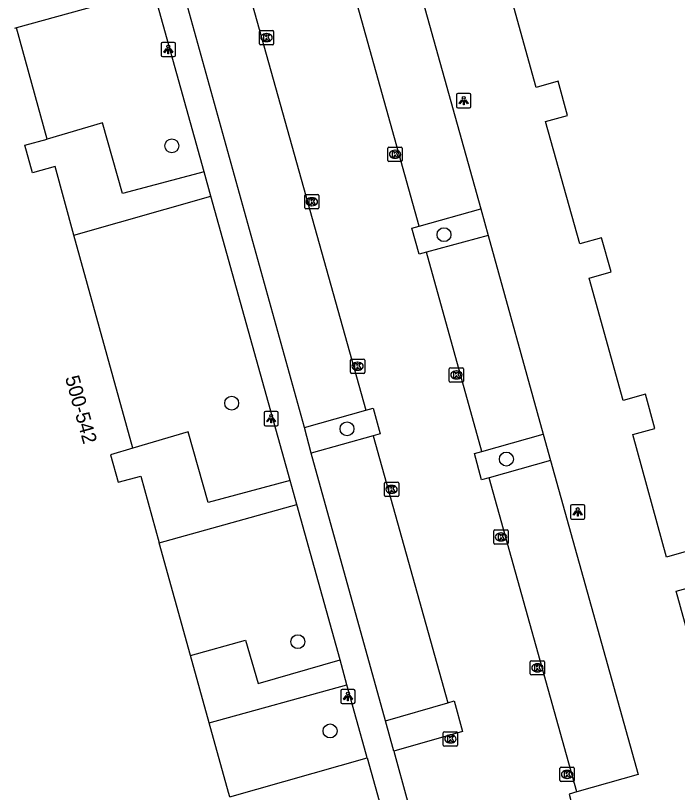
# Model space of a CAD drawing. Extents: x 159053 to 160041, y 380450 to 381422.
# Drawn here: x 159139.9 to 159186.3, y 381033.3 to 381087.8 of the extents above; entities that cross this region are included whole.
import ezdxf

# ---------------------------------------------------------------- set-up
doc = ezdxf.new("R2010")
doc.units = 0
for name, color, linetype in [('IMGEO_Boom', 7, 'Continuous'), ('IMGEO_Groenvoorziening', 7, 'Continuous'), ('IMGEO_Kolk', 7, 'Continuous'), ('IMGEO_Lichtpunt', 7, 'Continuous'), ('IMGEO_Pand', 7, 'Continuous'), ('IMGEO_Pand_nummerreeks', 7, 'Continuous'), ('IMGEO_Parkeervlak_open', 7, 'Continuous'), ('IMGEO_Rijbaan_lokaal_open', 7, 'Continuous'), ('IMGEO_Voetpad_gesloten', 7, 'Continuous'), ('IMGEO_Voetpad_open', 7, 'Continuous')]:
    doc.layers.add(name, color=color, linetype=linetype)

msp = doc.modelspace()

# ---------------------------------------------------------------- linework, layer by layer
at = {"layer": 'IMGEO_Boom'}
for centre in [(159150.869, 381078.652), (159169.948, 381072.418), (159155.064, 381060.599), (159163.149, 381058.799), (159174.321, 381056.682), (159159.698, 381043.874), (159161.961, 381037.613)]:
    msp.add_circle(centre, 0.489, dxfattribs=at)
at = {"layer": 'IMGEO_Groenvoorziening'}
for points in [[(159172.519, 381074.229), (159173.038, 381072.369)], [(159176.899, 381058.42), (159177.421, 381056.57)]]:
    msp.add_lwpolyline(points, dxfattribs=at)
at = {"layer": 'IMGEO_Kolk'}
for p, q in [((159157.005, 381085.812), (159157.005, 381086.664)), ((159157.08, 381086.738), (159157.932, 381086.738)), ((159157.493, 381086.518), (159157.518, 381086.518)), ((159158.006, 381086.664), (159158.006, 381085.812)), ((159157.516, 381085.958), (159157.491, 381085.958)), ((159157.932, 381085.738), (159157.08, 381085.738)), ((159166.016, 381077.628), (159166.016, 381078.48)), ((159166.091, 381078.554), (159166.943, 381078.554)), ((159166.504, 381078.334), (159166.529, 381078.334)), ((159167.017, 381078.48), (159167.017, 381077.628)), ((159166.527, 381077.774), (159166.502, 381077.774)), ((159166.943, 381077.554), (159166.091, 381077.554)), ((159160.181, 381074.302), (159160.181, 381075.154)), ((159160.256, 381075.228), (159161.108, 381075.228)), ((159160.669, 381075.008), (159160.694, 381075.008)), ((159161.182, 381075.154), (159161.182, 381074.302)), ((159160.692, 381074.448), (159160.667, 381074.448)), ((159161.108, 381074.228), (159160.256, 381074.228)), ((159163.387, 381062.767), (159163.387, 381063.619)), ((159163.462, 381063.693), (159164.314, 381063.693)), ((159163.875, 381063.473), (159163.9, 381063.473)), ((159164.388, 381063.619), (159164.388, 381062.767)), ((159163.898, 381062.913), (159163.873, 381062.913)), ((159170.318, 381062.154), (159170.318, 381063.006)), ((159170.393, 381063.08), (159171.245, 381063.08)), ((159171.319, 381063.006), (159171.319, 381062.154)), ((159164.314, 381062.693), (159163.462, 381062.693)), ((159170.806, 381062.86), (159170.831, 381062.86)), ((159171.245, 381062.08), (159170.393, 381062.08)), ((159170.829, 381062.3), (159170.804, 381062.3)), ((159165.77, 381054.132), (159165.77, 381054.984)), ((159165.845, 381055.058), (159166.697, 381055.058)), ((159166.258, 381054.838), (159166.283, 381054.838)), ((159166.771, 381054.984), (159166.771, 381054.132)), ((159166.281, 381054.278), (159166.256, 381054.278)), ((159166.697, 381054.058), (159165.845, 381054.058)), ((159173.442, 381050.794), (159173.442, 381051.646)), ((159173.517, 381051.72), (159174.369, 381051.72)), ((159173.93, 381051.5), (159173.955, 381051.5)), ((159174.443, 381051.646), (159174.443, 381050.794)), ((159173.953, 381050.94), (159173.928, 381050.94)), ((159174.369, 381050.72), (159173.517, 381050.72)), ((159175.998, 381041.614), (159175.998, 381042.466)), ((159176.073, 381042.54), (159176.925, 381042.54)), ((159176.486, 381042.32), (159176.511, 381042.32)), ((159176.999, 381042.466), (159176.999, 381041.614)), ((159176.509, 381041.76), (159176.484, 381041.76)), ((159176.925, 381041.54), (159176.073, 381041.54)), ((159169.898, 381036.625), (159169.898, 381037.477)), ((159169.973, 381037.551), (159170.825, 381037.551)), ((159170.386, 381037.331), (159170.411, 381037.331)), ((159170.899, 381037.477), (159170.899, 381036.625)), ((159170.409, 381036.771), (159170.384, 381036.771)), ((159170.825, 381036.551), (159169.973, 381036.551)), ((159178.08, 381034.142), (159178.08, 381034.994)), ((159178.155, 381035.068), (159179.007, 381035.068)), ((159178.568, 381034.848), (159178.593, 381034.848)), ((159179.081, 381034.994), (159179.081, 381034.142)), ((159179.007, 381034.068), (159178.155, 381034.068)), ((159178.591, 381034.288), (159178.566, 381034.288))]:
    msp.add_line(p, q, dxfattribs=at)
for points in [[(159157.005, 381085.812), (159157.005, 381086.664)], [(159157.08, 381086.738), (159157.932, 381086.738)], [(159157.326, 381086.438), (159157.449, 381086.438), (159157.449, 381086.287), (159157.579, 381086.438), (159157.743, 381086.438), (159157.597, 381086.287), (159157.75, 381086.038), (159157.598, 381086.038), (159157.513, 381086.202), (159157.449, 381086.135), (159157.449, 381086.038), (159157.326, 381086.038), (159157.326, 381086.438)], [(159158.006, 381086.664), (159158.006, 381085.812)], [(159157.932, 381085.738), (159157.08, 381085.738)], [(159166.016, 381077.628), (159166.016, 381078.48)], [(159166.091, 381078.554), (159166.943, 381078.554)], [(159166.337, 381078.254), (159166.46, 381078.254), (159166.46, 381078.103), (159166.59, 381078.254), (159166.754, 381078.254), (159166.608, 381078.103), (159166.761, 381077.854), (159166.609, 381077.854), (159166.524, 381078.018), (159166.46, 381077.951), (159166.46, 381077.854), (159166.337, 381077.854), (159166.337, 381078.254)], [(159167.017, 381078.48), (159167.017, 381077.628)], [(159166.943, 381077.554), (159166.091, 381077.554)], [(159160.181, 381074.302), (159160.181, 381075.154)], [(159160.256, 381075.228), (159161.108, 381075.228)], [(159160.502, 381074.928), (159160.625, 381074.928), (159160.625, 381074.777), (159160.755, 381074.928), (159160.919, 381074.928), (159160.773, 381074.777), (159160.926, 381074.528), (159160.774, 381074.528), (159160.689, 381074.692), (159160.625, 381074.625), (159160.625, 381074.528), (159160.502, 381074.528), (159160.502, 381074.928)], [(159161.182, 381075.154), (159161.182, 381074.302)], [(159161.108, 381074.228), (159160.256, 381074.228)], [(159163.387, 381062.767), (159163.387, 381063.619)], [(159163.462, 381063.693), (159164.314, 381063.693)], [(159164.388, 381063.619), (159164.388, 381062.767)], [(159163.708, 381063.393), (159163.831, 381063.393), (159163.831, 381063.242), (159163.961, 381063.393), (159164.125, 381063.393), (159163.979, 381063.242), (159164.132, 381062.993), (159163.98, 381062.993), (159163.895, 381063.157), (159163.831, 381063.09), (159163.831, 381062.993), (159163.708, 381062.993), (159163.708, 381063.393)], [(159170.318, 381062.154), (159170.318, 381063.006)], [(159170.393, 381063.08), (159171.245, 381063.08)], [(159171.319, 381063.006), (159171.319, 381062.154)], [(159164.314, 381062.693), (159163.462, 381062.693)], [(159170.639, 381062.78), (159170.762, 381062.78), (159170.762, 381062.629), (159170.892, 381062.78), (159171.056, 381062.78), (159170.91, 381062.629), (159171.063, 381062.38), (159170.911, 381062.38), (159170.826, 381062.544), (159170.762, 381062.477), (159170.762, 381062.38), (159170.639, 381062.38), (159170.639, 381062.78)], [(159171.245, 381062.08), (159170.393, 381062.08)], [(159165.77, 381054.132), (159165.77, 381054.984)], [(159165.845, 381055.058), (159166.697, 381055.058)], [(159166.091, 381054.758), (159166.214, 381054.758), (159166.214, 381054.607), (159166.344, 381054.758), (159166.508, 381054.758), (159166.362, 381054.607), (159166.515, 381054.358), (159166.363, 381054.358), (159166.278, 381054.522), (159166.214, 381054.455), (159166.214, 381054.358), (159166.091, 381054.358), (159166.091, 381054.758)], [(159166.771, 381054.984), (159166.771, 381054.132)], [(159166.697, 381054.058), (159165.845, 381054.058)], [(159173.442, 381050.794), (159173.442, 381051.646)], [(159173.517, 381051.72), (159174.369, 381051.72)], [(159174.443, 381051.646), (159174.443, 381050.794)], [(159173.763, 381051.42), (159173.886, 381051.42), (159173.886, 381051.269), (159174.016, 381051.42), (159174.18, 381051.42), (159174.034, 381051.269), (159174.187, 381051.02), (159174.035, 381051.02), (159173.95, 381051.184), (159173.886, 381051.117), (159173.886, 381051.02), (159173.763, 381051.02), (159173.763, 381051.42)], [(159174.369, 381050.72), (159173.517, 381050.72)], [(159175.998, 381041.614), (159175.998, 381042.466)], [(159176.073, 381042.54), (159176.925, 381042.54)], [(159176.319, 381042.24), (159176.442, 381042.24), (159176.442, 381042.089), (159176.572, 381042.24), (159176.736, 381042.24), (159176.59, 381042.089), (159176.743, 381041.84), (159176.591, 381041.84), (159176.506, 381042.004), (159176.442, 381041.937), (159176.442, 381041.84), (159176.319, 381041.84), (159176.319, 381042.24)], [(159176.999, 381042.466), (159176.999, 381041.614)], [(159176.925, 381041.54), (159176.073, 381041.54)], [(159169.898, 381036.625), (159169.898, 381037.477)], [(159169.973, 381037.551), (159170.825, 381037.551)], [(159170.899, 381037.477), (159170.899, 381036.625)], [(159170.219, 381037.251), (159170.342, 381037.251), (159170.342, 381037.1), (159170.472, 381037.251), (159170.636, 381037.251), (159170.49, 381037.1), (159170.643, 381036.851), (159170.491, 381036.851), (159170.406, 381037.015), (159170.342, 381036.948), (159170.342, 381036.851), (159170.219, 381036.851), (159170.219, 381037.251)], [(159170.825, 381036.551), (159169.973, 381036.551)], [(159178.08, 381034.142), (159178.08, 381034.994)], [(159178.155, 381035.068), (159179.007, 381035.068)], [(159178.401, 381034.768), (159178.524, 381034.768), (159178.524, 381034.617), (159178.654, 381034.768), (159178.818, 381034.768), (159178.672, 381034.617), (159178.825, 381034.368), (159178.673, 381034.368), (159178.588, 381034.532), (159178.524, 381034.465), (159178.524, 381034.368), (159178.401, 381034.368), (159178.401, 381034.768)], [(159179.081, 381034.994), (159179.081, 381034.142)], [(159179.007, 381034.068), (159178.155, 381034.068)]]:
    msp.add_lwpolyline(points, dxfattribs=at)
for centre, start, end in [((159157.082, 381086.662), 91.552, 178.448), ((159157.082, 381086.662), 91.552, 178.448), ((159157.93, 381086.662), 1.552, 88.448), ((159157.93, 381086.662), 1.552, 88.448), ((159157.082, 381085.814), 181.552, 268.448), ((159157.082, 381085.814), 181.552, 268.448), ((159157.93, 381085.814), 271.552, 358.448), ((159157.93, 381085.814), 271.552, 358.448), ((159166.093, 381078.478), 91.552, 178.448), ((159166.093, 381078.478), 91.552, 178.448), ((159166.941, 381078.478), 1.552, 88.448), ((159166.941, 381078.478), 1.552, 88.448), ((159166.093, 381077.63), 181.552, 268.448), ((159166.093, 381077.63), 181.552, 268.448), ((159166.941, 381077.63), 271.552, 358.448), ((159166.941, 381077.63), 271.552, 358.448), ((159160.258, 381075.152), 91.552, 178.448), ((159160.258, 381075.152), 91.552, 178.448), ((159161.106, 381075.152), 1.552, 88.448), ((159161.106, 381075.152), 1.552, 88.448), ((159160.258, 381074.304), 181.552, 268.448), ((159160.258, 381074.304), 181.552, 268.448), ((159161.106, 381074.304), 271.552, 358.448), ((159161.106, 381074.304), 271.552, 358.448), ((159163.464, 381063.617), 91.552, 178.448), ((159163.464, 381063.617), 91.552, 178.448), ((159164.312, 381063.617), 1.552, 88.448), ((159164.312, 381063.617), 1.552, 88.448), ((159170.395, 381063.004), 91.552, 178.448), ((159170.395, 381063.004), 91.552, 178.448), ((159171.243, 381063.004), 1.552, 88.448), ((159171.243, 381063.004), 1.552, 88.448), ((159163.464, 381062.769), 181.552, 268.448), ((159163.464, 381062.769), 181.552, 268.448), ((159164.312, 381062.769), 271.552, 358.448), ((159164.312, 381062.769), 271.552, 358.448), ((159170.395, 381062.156), 181.552, 268.448), ((159170.395, 381062.156), 181.552, 268.448), ((159171.243, 381062.156), 271.552, 358.448), ((159171.243, 381062.156), 271.552, 358.448), ((159165.847, 381054.982), 91.552, 178.448), ((159165.847, 381054.982), 91.552, 178.448), ((159166.695, 381054.982), 1.552, 88.448), ((159166.695, 381054.982), 1.552, 88.448), ((159165.847, 381054.134), 181.552, 268.448), ((159165.847, 381054.134), 181.552, 268.448), ((159166.695, 381054.134), 271.552, 358.448), ((159166.695, 381054.134), 271.552, 358.448), ((159173.519, 381051.644), 91.552, 178.448), ((159173.519, 381051.644), 91.552, 178.448), ((159174.367, 381051.644), 1.552, 88.448), ((159174.367, 381051.644), 1.552, 88.448), ((159173.519, 381050.796), 181.552, 268.448), ((159173.519, 381050.796), 181.552, 268.448), ((159174.367, 381050.796), 271.552, 358.448), ((159174.367, 381050.796), 271.552, 358.448), ((159176.075, 381042.464), 91.552, 178.448), ((159176.075, 381042.464), 91.552, 178.448), ((159176.923, 381042.464), 1.552, 88.448), ((159176.923, 381042.464), 1.552, 88.448), ((159176.075, 381041.616), 181.552, 268.448), ((159176.075, 381041.616), 181.552, 268.448), ((159176.923, 381041.616), 271.552, 358.448), ((159176.923, 381041.616), 271.552, 358.448), ((159169.975, 381037.475), 91.552, 178.448), ((159169.975, 381037.475), 91.552, 178.448), ((159170.823, 381037.475), 1.552, 88.448), ((159170.823, 381037.475), 1.552, 88.448), ((159169.975, 381036.627), 181.552, 268.448), ((159169.975, 381036.627), 181.552, 268.448), ((159170.823, 381036.627), 271.552, 358.448), ((159170.823, 381036.627), 271.552, 358.448), ((159178.157, 381034.992), 91.552, 178.448), ((159178.157, 381034.992), 91.552, 178.448), ((159179.005, 381034.992), 1.552, 88.448), ((159179.005, 381034.992), 1.552, 88.448), ((159178.157, 381034.144), 181.552, 268.448), ((159178.157, 381034.144), 181.552, 268.448), ((159179.005, 381034.144), 271.552, 358.448), ((159179.005, 381034.144), 271.552, 358.448)]:
    msp.add_arc(centre, 0.0765, start, end, dxfattribs=at)
for centre, major_axis, ratio, start_param, end_param in [((159157.492, 381086.238), (-0.387, 0.002), 0.722429, 4.712389, 7.853982), ((159157.517, 381086.238), (-0.39, 0.002), 0.717154, 1.570796, 4.712389), ((159166.503, 381078.054), (-0.387, 0.002), 0.722429, 4.712389, 7.853982), ((159166.528, 381078.054), (-0.39, 0.002), 0.717154, 1.570796, 4.712389), ((159160.668, 381074.728), (-0.387, 0.002), 0.722429, 4.712389, 7.853982), ((159160.693, 381074.728), (-0.39, 0.002), 0.717154, 1.570796, 4.712389), ((159163.874, 381063.193), (-0.387, 0.002), 0.722429, 4.712389, 7.853982), ((159163.899, 381063.193), (-0.39, 0.002), 0.717154, 1.570796, 4.712389), ((159170.805, 381062.58), (-0.387, 0.002), 0.722429, 4.712389, 7.853982), ((159170.83, 381062.58), (-0.39, 0.002), 0.717154, 1.570796, 4.712389), ((159166.257, 381054.558), (-0.387, 0.002), 0.722429, 4.712389, 7.853982), ((159166.282, 381054.558), (-0.39, 0.002), 0.717154, 1.570796, 4.712389), ((159173.929, 381051.22), (-0.387, 0.002), 0.722429, 4.712389, 7.853982), ((159173.954, 381051.22), (-0.39, 0.002), 0.717154, 1.570796, 4.712389), ((159176.485, 381042.04), (-0.387, 0.002), 0.722429, 4.712389, 7.853982), ((159176.51, 381042.04), (-0.39, 0.002), 0.717154, 1.570796, 4.712389), ((159170.385, 381037.051), (-0.387, 0.002), 0.722429, 4.712389, 7.853982), ((159170.41, 381037.051), (-0.39, 0.002), 0.717154, 1.570796, 4.712389), ((159178.567, 381034.568), (-0.387, 0.002), 0.722429, 4.712389, 7.853982), ((159178.592, 381034.568), (-0.39, 0.002), 0.717154, 1.570796, 4.712389)]:
    msp.add_ellipse(centre, major_axis=major_axis, ratio=ratio, start_param=start_param, end_param=end_param, dxfattribs=at)
at = {"layer": 'IMGEO_Lichtpunt'}
for p, q in [((159150.123, 381085.806), (159150.123, 381084.999)), ((159150.123, 381085.806), (159150.123, 381084.999)), ((159151.025, 381085.901), (159150.217, 381085.901)), ((159151.025, 381085.901), (159150.217, 381085.901)), ((159151.119, 381084.999), (159151.119, 381085.806)), ((159151.119, 381084.999), (159151.119, 381085.806)), ((159150.217, 381084.905), (159151.025, 381084.905)), ((159150.217, 381084.905), (159151.025, 381084.905)), ((159170.83, 381082.219), (159170.83, 381081.412)), ((159170.83, 381082.219), (159170.83, 381081.412)), ((159171.732, 381082.314), (159170.924, 381082.314)), ((159171.732, 381082.314), (159170.924, 381082.314)), ((159171.826, 381081.412), (159171.826, 381082.219)), ((159171.826, 381081.412), (159171.826, 381082.219)), ((159170.924, 381081.318), (159171.732, 381081.318)), ((159170.924, 381081.318), (159171.732, 381081.318)), ((159157.332, 381059.918), (159157.332, 381059.111)), ((159157.332, 381059.918), (159157.332, 381059.111)), ((159158.234, 381060.013), (159157.426, 381060.013)), ((159158.234, 381060.013), (159157.426, 381060.013)), ((159158.328, 381059.111), (159158.328, 381059.918)), ((159158.328, 381059.111), (159158.328, 381059.918)), ((159157.426, 381059.017), (159158.234, 381059.017)), ((159157.426, 381059.017), (159158.234, 381059.017)), ((159178.822, 381053.377), (159178.822, 381052.57)), ((159178.822, 381053.377), (159178.822, 381052.57)), ((159179.724, 381053.472), (159178.916, 381053.472)), ((159179.724, 381053.472), (159178.916, 381053.472)), ((159179.818, 381052.57), (159179.818, 381053.377)), ((159179.818, 381052.57), (159179.818, 381053.377)), ((159178.916, 381052.476), (159179.724, 381052.476)), ((159178.916, 381052.476), (159179.724, 381052.476)), ((159162.714, 381040.433), (159162.714, 381039.626)), ((159162.714, 381040.433), (159162.714, 381039.626)), ((159163.616, 381040.528), (159162.808, 381040.528)), ((159163.616, 381040.528), (159162.808, 381040.528)), ((159163.71, 381039.626), (159163.71, 381040.433)), ((159163.71, 381039.626), (159163.71, 381040.433)), ((159162.808, 381039.532), (159163.616, 381039.532)), ((159162.808, 381039.532), (159163.616, 381039.532))]:
    msp.add_line(p, q, dxfattribs=at)
for points in [[(159150.497, 381085.47), (159150.536, 381085.442), (159150.348, 381085.18), (159150.31, 381085.207), (159150.497, 381085.47)], [(159150.599, 381085.422), (159150.646, 381085.422), (159150.646, 381085.1), (159150.599, 381085.1), (159150.599, 381085.422)], [(159150.709, 381085.442), (159150.747, 381085.469), (159150.934, 381085.207), (159150.895, 381085.179), (159150.709, 381085.442)], [(159171.204, 381081.883), (159171.243, 381081.855), (159171.055, 381081.593), (159171.017, 381081.62), (159171.204, 381081.883)], [(159171.306, 381081.835), (159171.353, 381081.835), (159171.353, 381081.513), (159171.306, 381081.513), (159171.306, 381081.835)], [(159171.416, 381081.855), (159171.454, 381081.882), (159171.641, 381081.62), (159171.602, 381081.592), (159171.416, 381081.855)], [(159157.706, 381059.582), (159157.745, 381059.554), (159157.557, 381059.292), (159157.519, 381059.319), (159157.706, 381059.582)], [(159157.808, 381059.534), (159157.855, 381059.534), (159157.855, 381059.212), (159157.808, 381059.212), (159157.808, 381059.534)], [(159157.918, 381059.554), (159157.956, 381059.581), (159158.143, 381059.319), (159158.104, 381059.291), (159157.918, 381059.554)], [(159179.196, 381053.041), (159179.235, 381053.013), (159179.047, 381052.751), (159179.009, 381052.778), (159179.196, 381053.041)], [(159179.298, 381052.993), (159179.345, 381052.993), (159179.345, 381052.671), (159179.298, 381052.671), (159179.298, 381052.993)], [(159179.408, 381053.013), (159179.446, 381053.04), (159179.633, 381052.778), (159179.594, 381052.75), (159179.408, 381053.013)], [(159163.088, 381040.097), (159163.127, 381040.069), (159162.939, 381039.807), (159162.901, 381039.834), (159163.088, 381040.097)], [(159163.19, 381040.049), (159163.237, 381040.049), (159163.237, 381039.727), (159163.19, 381039.727), (159163.19, 381040.049)], [(159163.3, 381040.069), (159163.338, 381040.096), (159163.525, 381039.834), (159163.486, 381039.806), (159163.3, 381040.069)]]:
    msp.add_lwpolyline(points, dxfattribs=at)
for centre in [(159150.622, 381085.604), (159171.329, 381082.017), (159157.831, 381059.716), (159179.321, 381053.175), (159163.213, 381040.231)]:
    msp.add_circle(centre, 0.0994, dxfattribs=at)
for centre, start, end in [((159150.217, 381085.806), 90, 180), ((159150.217, 381085.806), 90, 180), ((159151.025, 381085.806), 0, 90), ((159151.025, 381085.806), 0, 90), ((159150.217, 381084.999), 180, 270), ((159150.217, 381084.999), 180, 270), ((159151.025, 381084.999), 270, 0), ((159151.025, 381084.999), 270, 360), ((159170.924, 381082.219), 90, 180), ((159170.924, 381082.219), 90, 180), ((159171.732, 381082.219), 0, 90), ((159171.732, 381082.219), 0, 90), ((159170.924, 381081.412), 180, 270), ((159170.924, 381081.412), 180, 270), ((159171.732, 381081.412), 270, 0), ((159171.732, 381081.412), 270, 360), ((159157.426, 381059.918), 90, 180), ((159157.426, 381059.918), 90, 180), ((159158.234, 381059.918), 0, 90), ((159158.234, 381059.918), 0, 90), ((159157.426, 381059.111), 180, 270), ((159157.426, 381059.111), 180, 270), ((159158.234, 381059.111), 270, 0), ((159158.234, 381059.111), 270, 360), ((159178.916, 381053.377), 90, 180), ((159178.916, 381053.377), 90, 180), ((159179.724, 381053.377), 0, 90), ((159179.724, 381053.377), 0, 90), ((159178.916, 381052.57), 180, 270), ((159178.916, 381052.57), 180, 270), ((159179.724, 381052.57), 270, 0), ((159179.724, 381052.57), 270, 360), ((159162.808, 381040.433), 90, 180), ((159162.808, 381040.433), 90, 180), ((159163.616, 381040.433), 0, 90), ((159163.616, 381040.433), 0, 90), ((159162.808, 381039.626), 180, 270), ((159162.808, 381039.626), 180, 270), ((159163.616, 381039.626), 270, 0), ((159163.616, 381039.626), 270, 360)]:
    msp.add_arc(centre, 0.0946, start, end, dxfattribs=at)
at = {"layer": 'IMGEO_Pand'}
for points in [[(159187.097, 381050.238), (159185.544, 381049.811), (159183.181, 381058.404), (159184.723, 381058.828), (159184.063, 381061.229), (159182.506, 381060.797), (159180.117, 381069.376), (159181.658, 381069.805), (159180.99, 381072.204), (159179.466, 381071.767), (159177.073, 381080.353), (159178.614, 381080.783), (159177.945, 381083.181), (159176.416, 381082.74), (159174.02, 381091.342), (159175.562, 381091.771), (159174.893, 381094.17), (159173.309, 381093.759), (159170.046, 381105.756), (159171.59, 381106.176), (159170.936, 381108.579), (159169.373, 381108.128), (159167.908, 381113.433)], [(159139.979, 381086.918), (159139.845, 381086.881)], [(159142.14, 381079.12), (159139.979, 381086.918)], [(159144.008, 381072.388), (159142.679, 381077.188), (159141.099, 381076.75), (159140.56, 381078.697), (159142.14, 381079.12)], [(159148.142, 381057.451), (159144.008, 381072.388)], [(159148.142, 381057.451), (159146.575, 381056.989), (159147.114, 381055.053), (159148.694, 381055.492), (159149.992, 381050.809)], [(159152.182, 381042.911), (159149.992, 381050.809)], [(159187.736, 381041.922), (159186.214, 381047.413), (159187.756, 381047.84)], [(159153.496, 381038.174), (159152.182, 381042.911)], [(159154.93, 381033.002), (159154.845, 381033.308), (159153.496, 381038.174)]]:
    msp.add_lwpolyline(points, dxfattribs=at)
at = {"layer": 'IMGEO_Parkeervlak_open'}
for points in [[(159166.056, 381097.431), (159172.519, 381074.229)], [(159168.201, 381073.015), (159172.519, 381074.229)], [(159173.038, 381072.369), (159168.712, 381071.182)], [(159173.038, 381072.369), (159176.899, 381058.42)], [(159160.173, 381058.899), (159164.476, 381060.108)], [(159164.98, 381058.304), (159160.631, 381057.094)], [(159172.605, 381057.218), (159176.899, 381058.42)], [(159177.421, 381056.57), (159173.121, 381055.365)], [(159177.421, 381056.57), (159183.556, 381034.556), (159179.262, 381033.338)], [(159165.838, 381038.326), (159170.213, 381039.591)]]:
    msp.add_lwpolyline(points, dxfattribs=at)
at = {"layer": 'IMGEO_Rijbaan_lokaal_open'}
for points in [[(159168.201, 381073.015), (159161.727, 381096.239)], [(159156.014, 381090.366), (159164.476, 381060.108)], [(159168.712, 381071.182), (159168.205, 381071.043), (159167.688, 381072.871), (159168.201, 381073.015)], [(159172.605, 381057.218), (159168.712, 381071.182)], [(159164.476, 381060.108), (159164.972, 381060.247), (159165.476, 381058.442), (159164.98, 381058.304)], [(159164.98, 381058.304), (159170.213, 381039.591)], [(159173.121, 381055.365), (159172.582, 381055.215), (159172.093, 381057.074), (159172.605, 381057.218)], [(159179.262, 381033.338), (159173.121, 381055.365)], [(159170.213, 381039.591), (159170.652, 381039.718), (159171.252, 381037.578), (159166.428, 381036.194)], [(159166.428, 381036.194), (159168.355, 381029.191), (159172.192, 381030.266)], [(159179.262, 381033.338), (159178.719, 381033.183), (159179.267, 381031.127)]]:
    msp.add_lwpolyline(points, dxfattribs=at)
at = {"layer": 'IMGEO_Voetpad_gesloten'}
for points in [[(159154.93, 381033.002), (159164.567, 381035.719)], [(159164.567, 381035.719), (159166.528, 381028.682)]]:
    msp.add_lwpolyline(points, dxfattribs=at)
at = {"layer": 'IMGEO_Voetpad_open'}
for points in [[(159153.135, 381076.832), (159149.589, 381089.584), (159139.979, 381086.918)], [(159160.173, 381058.899), (159151.749, 381089.223)], [(159153.135, 381076.832), (159147.402, 381075.295), (159146.003, 381080.259), (159142.14, 381079.12)], [(159153.61, 381075.124), (159153.135, 381076.832)], [(159144.008, 381072.388), (159153.61, 381075.124)], [(159159.16, 381055.169), (159153.61, 381075.124)], [(159159.16, 381055.169), (159153.404, 381053.626), (159152.005, 381058.59), (159148.142, 381057.451)], [(159160.631, 381057.094), (159160.173, 381058.899)], [(159165.838, 381038.326), (159160.631, 381057.094)], [(159159.625, 381053.495), (159159.16, 381055.169)], [(159149.992, 381050.809), (159159.625, 381053.495)], [(159162.658, 381042.59), (159159.625, 381053.495)], [(159152.182, 381042.911), (159156.027, 381043.97), (159156.921, 381040.931), (159162.658, 381042.59)], [(159163.142, 381040.851), (159162.658, 381042.59)], [(159153.496, 381038.174), (159163.142, 381040.851)], [(159164.567, 381035.719), (159164.496, 381035.98), (159163.142, 381040.851)], [(159166.428, 381036.194), (159165.838, 381038.326)]]:
    msp.add_lwpolyline(points, dxfattribs=at)

# ---------------------------------------------------------------- texts
at = {"layer": 'IMGEO_Pand_nummerreeks'}
msp.add_text('500-542', height=1, rotation=285.4983, dxfattribs=at).set_placement((159143.375, 381062.393))

doc.saveas('drawing.dxf')
